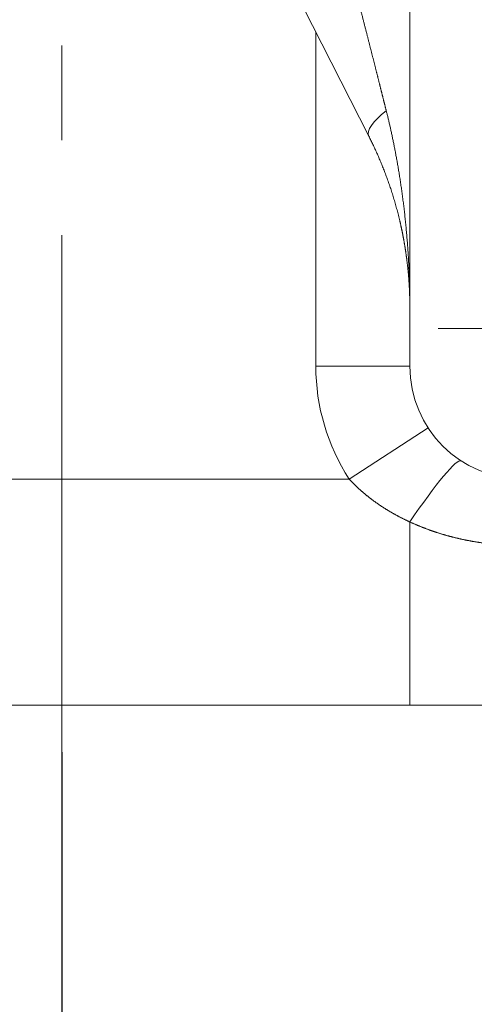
# Model space of a CAD drawing. Header units: millimetres. Extents: x 51337 to 61814, y -21781 to -12277.
# Tile 273 of 378: x 60743 to 60767, y -21288 to -21236. Entities that reach past the tile are written whole.
import ezdxf

# ---------------------------------------------------------------- set-up
doc = ezdxf.new("R2010")
doc.units = ezdxf.units.MM
doc.header["$LTSCALE"] = 0.3175
doc.linetypes.add('CENTER2', pattern=[28.575, 19.05, -3.175, 3.175, -3.175])
for name, color, linetype, lineweight in [('1轮廓实线层', 7, 'Continuous', 18), ('3中心线层', 1, 'CENTER2', 13), ('7标注层', 4, 'Continuous', 13)]:
    doc.layers.add(name, color=color, linetype=linetype, lineweight=lineweight)
doc.styles.add('PC_TEXTSTYLE', font='ISOCP.SHX', dxfattribs={"width": 0.707, "bigfont": 'GBCBIG.SHX'})
doc.dimstyles.new('GB_LINEAR', dxfattribs={"dimtxt": 3.5, "dimasz": 3.5, "dimexe": 1, "dimexo": 0, "dimgap": 1.5, "dimtad": 1, "dimdsep": 46, "dimtxsty": 'PC_TEXTSTYLE', "dimcen": 0, "dimclrd": 256, "dimclrt": 3, "dimadec": 0, "dimazin": 2, "dimtp": 0.1, "dimtm": 0.1, "dimtfac": 0.71, "dimtdec": 3, "dimtmove": 0, "dimatfit": 3, "dimfxl": 1, "dimtfill": 1, "dimarcsym": 0})

# ---------------------------------------------------------------- blocks, each defined once
blk = doc.blocks.new('_Oblique')
at = {"color": 0, "lineweight": -2}
blk.add_line((-0.5, -0.5), (0.5, 0.5), dxfattribs=at)
blk = doc.blocks.new('*D62')
at = {"layer": '7标注层', "color": 0, "lineweight": -2, "transparency": 16777216}
for p, q in [((60771.016, -21258.388), (60771.016, -21323.388)), ((60745.016, -21274.888), (60745.016, -21323.388))]:
    blk.add_line(p, q, dxfattribs=at)
at = {"layer": '7标注层', "lineweight": -2, "transparency": 16777216}
blk.add_line((60771.016, -21319.888), (60745.016, -21319.888), dxfattribs=at)
at = {"layer": 'Defpoints', "color": 0, "lineweight": 18, "transparency": 16777216}
for p in [(60771.016, -21258.388), (60745.016, -21274.888), (60745.016, -21319.888)]:
    blk.add_point(p, dxfattribs=at)
at = {"layer": '7标注层', "lineweight": -2, "transparency": 16777216, "xscale": 12.25, "yscale": 12.25, "zscale": 12.25, "rotation": 180}
blk.add_blockref('_Oblique', (60745.016, -21319.888), dxfattribs=at)
at = {"layer": '7标注层', "lineweight": -2, "transparency": 16777216, "xscale": 12.25, "yscale": 12.25, "zscale": 12.25}
blk.add_blockref('_Oblique', (60771.016, -21319.888), dxfattribs=at)
at = {"layer": '7标注层', "color": 3, "transparency": 16777216, "insert": (60758.016, -21308.513), "char_height": 12.25, "attachment_point": 5, "style": 'PC_TEXTSTYLE', "bg_fill": 3, "box_fill_scale": 1.1, "bg_fill_color": 257, "bg_fill_transparency": 0}
blk.add_mtext('26', dxfattribs=at)
blk = doc.blocks.new('*D63')
at = {"layer": '7标注层', "color": 0, "lineweight": -2, "transparency": 16777216}
for p, q in [((60771.016, -21258.388), (60771.016, -21323.388)), ((60784.016, -21258.388), (60784.016, -21323.388))]:
    blk.add_line(p, q, dxfattribs=at)
at = {"layer": '7标注层', "lineweight": -2, "transparency": 16777216}
for p, q in [((60771.016, -21319.888), (60784.016, -21319.888)), ((60784.016, -21319.888), (60814.561, -21319.888))]:
    blk.add_line(p, q, dxfattribs=at)
at = {"layer": 'Defpoints', "color": 0, "lineweight": 18, "transparency": 16777216}
for p in [(60771.016, -21258.388), (60784.016, -21258.388), (60784.016, -21319.888)]:
    blk.add_point(p, dxfattribs=at)
at = {"layer": '7标注层', "lineweight": -2, "transparency": 16777216, "xscale": 12.25, "yscale": 12.25, "zscale": 12.25, "rotation": 180}
blk.add_blockref('_Oblique', (60771.016, -21319.888), dxfattribs=at)
at = {"layer": '7标注层', "lineweight": -2, "transparency": 16777216, "xscale": 12.25, "yscale": 12.25, "zscale": 12.25}
blk.add_blockref('_Oblique', (60784.016, -21319.888), dxfattribs=at)
at = {"layer": '7标注层', "color": 3, "transparency": 16777216, "insert": (60805.413, -21308.513), "char_height": 12.25, "attachment_point": 5, "style": 'PC_TEXTSTYLE', "bg_fill": 3, "box_fill_scale": 1.1, "bg_fill_color": 257, "bg_fill_transparency": 0}
blk.add_mtext('13', dxfattribs=at)

msp = doc.modelspace()

# ---------------------------------------------------------------- linework, layer by layer
at = {"layer": '1轮廓实线层'}
for p, q in [((60763.51597, -21205.38829), (60763.51597, -21254.38829)), ((60761.3361, -21242.17566), (60757.84295, -21235.31997)), ((60758.51597, -21254.38829), (60758.51597, -21236.63986)), ((60763.51597, -21254.38829), (60758.51597, -21254.38829)), ((60764.48713, -21257.66102), (60760.29643, -21260.38829)), ((60740.51597, -21260.38829), (60760.29643, -21260.38829)), ((60763.51597, -21272.38829), (60763.51597, -21262.66091)), ((60763.51597, -21272.38829), (60740.51597, -21272.38829)), ((60740.51597, -21272.38829), (60763.51597, -21272.38829)), ((60787.21638, -21272.38829), (60763.51597, -21272.38829))]:
    msp.add_line(p, q, dxfattribs=at)
for radius, end in [(11, 213.055731), (6, 270)]:
    msp.add_arc((60769.51597, -21254.38829), radius, 180, end, dxfattribs=at)
for centre, major_axis, ratio, start_param, end_param in [((60764.00912, -21240.81369), (-2.67302, -1.36197), 0.30915773, 5.25776147, 6.28318531), ((60763.51597, -21263.60784), (-2.72727, -4.1907), 0.10462737, 3.14159265, 4.55298356)]:
    msp.add_ellipse(centre, major_axis=major_axis, ratio=ratio, start_param=start_param, end_param=end_param, dxfattribs=at)
for points, knots in [([(60760.51597, -21233.958), (60760.52453, -21233.99155), (60760.54158, -21234.05846), (60760.5671, -21234.1585), (60760.59249, -21234.25793), (60760.61774, -21234.35675), (60760.64286, -21234.45495), (60760.66783, -21234.55253), (60760.69266, -21234.6495), (60760.71735, -21234.74585), (60760.7419, -21234.84159), (60760.7663, -21234.93671), (60760.79055, -21235.03122), (60760.81465, -21235.12511), (60760.8386, -21235.21838), (60760.86241, -21235.31104), (60760.88605, -21235.40308), (60760.90955, -21235.49451), (60760.93289, -21235.58532), (60760.95608, -21235.67551), (60760.9791, -21235.76509), (60761.00197, -21235.85405), (60761.02469, -21235.9424), (60761.04724, -21236.03013), (60761.06963, -21236.11725), (60761.09187, -21236.20375), (60761.11394, -21236.28963), (60761.13585, -21236.3749), (60761.15759, -21236.45955), (60761.17917, -21236.54359), (60761.20059, -21236.62701), (60761.22185, -21236.70982), (60761.24294, -21236.79201), (60761.26386, -21236.87358), (60761.28462, -21236.95454), (60761.30521, -21237.03488), (60761.32564, -21237.11461), (60761.3459, -21237.19372), (60761.36599, -21237.27221), (60761.38592, -21237.35009), (60761.40567, -21237.42736), (60761.42526, -21237.504), (60761.44469, -21237.58004), (60761.46394, -21237.65545), (60761.48303, -21237.73025), (60761.50195, -21237.80444), (60761.52071, -21237.87801), (60761.53929, -21237.95096), (60761.55771, -21238.0233), (60761.57596, -21238.09502), (60761.59404, -21238.16612), (60761.61196, -21238.23661), (60761.62971, -21238.30649), (60761.64729, -21238.37575), (60761.66471, -21238.44439), (60761.68196, -21238.51241), (60761.69904, -21238.57983), (60761.71596, -21238.64662), (60761.73271, -21238.7128), (60761.7493, -21238.77836), (60761.76572, -21238.84331), (60761.78198, -21238.90764), (60761.79807, -21238.97136), (60761.814, -21239.03446), (60761.82977, -21239.09695), (60761.84538, -21239.15881), (60761.86082, -21239.22007), (60761.8761, -21239.2807), (60761.89123, -21239.34073), (60761.90619, -21239.40013), (60761.92099, -21239.45892), (60761.93563, -21239.5171), (60761.95011, -21239.57466), (60761.96443, -21239.6316), (60761.9786, -21239.68792), (60761.99261, -21239.74364), (60762.00646, -21239.79873), (60762.02016, -21239.85321), (60762.03371, -21239.90708), (60762.04709, -21239.96032), (60762.06033, -21240.01296), (60762.07341, -21240.06497), (60762.08634, -21240.11637), (60762.09912, -21240.16716), (60762.11174, -21240.21733), (60762.12422, -21240.26688), (60762.13655, -21240.31582), (60762.14872, -21240.36414), (60762.16075, -21240.41185), (60762.17264, -21240.45894), (60762.18437, -21240.50541), (60762.19597, -21240.55127), (60762.20741, -21240.59651), (60762.21871, -21240.64114), (60762.22987, -21240.68515), (60762.24089, -21240.72855), (60762.25176, -21240.77133), (60762.25897, -21240.79964), (60762.26255, -21240.81369)], [0, 0, 0, 0, 0.01462023, 0.02915192, 0.04359506, 0.05794966, 0.07221572, 0.08639324, 0.10048222, 0.11448265, 0.12839456, 0.14221792, 0.15595275, 0.16959904, 0.1831568, 0.19662603, 0.21000672, 0.22329889, 0.23650252, 0.24961762, 0.2626442, 0.27558225, 0.28843178, 0.30119278, 0.31386527, 0.32644922, 0.33894466, 0.35135158, 0.36366999, 0.37589988, 0.38804125, 0.40009411, 0.41205846, 0.4239343, 0.43572163, 0.44742045, 0.45903077, 0.47055259, 0.4819859, 0.49333071, 0.50458703, 0.51575485, 0.52683417, 0.537825, 0.54872735, 0.5595412, 0.57026656, 0.58090345, 0.59145184, 0.60191176, 0.6122832, 0.62256617, 0.63276066, 0.64286668, 0.65288424, 0.66281333, 0.67265395, 0.68240612, 0.69206983, 0.70164508, 0.71113188, 0.72053024, 0.72984015, 0.73906162, 0.74819464, 0.75723924, 0.7661954, 0.77506313, 0.78384244, 0.79253333, 0.8011358, 0.80964986, 0.81807552, 0.82641276, 0.83466161, 0.84282207, 0.85089413, 0.85887781, 0.86677311, 0.87458004, 0.88229859, 0.88992878, 0.89747062, 0.90492411, 0.91228924, 0.91956605, 0.92675451, 0.93385466, 0.94086649, 0.94779, 0.95462522, 0.96137214, 0.96803078, 0.97460114, 0.98108323, 0.98747706, 0.99378265, 1, 1, 1, 1]), ([(60762.26255, -21240.81369), (60762.26968, -21240.84177), (60762.28406, -21240.89842), (60762.3055, -21240.98417), (60762.32706, -21241.07139), (60762.34873, -21241.16011), (60762.37049, -21241.25031), (60762.39234, -21241.342), (60762.41427, -21241.43517), (60762.43628, -21241.52983), (60762.45835, -21241.62597), (60762.48048, -21241.7236), (60762.50267, -21241.82271), (60762.52489, -21241.92331), (60762.54715, -21242.0254), (60762.56943, -21242.12897), (60762.59173, -21242.23402), (60762.61403, -21242.34056), (60762.63634, -21242.44859), (60762.65863, -21242.5581), (60762.6809, -21242.6691), (60762.70314, -21242.78159), (60762.72534, -21242.89556), (60762.74749, -21243.01101), (60762.76958, -21243.12795), (60762.7916, -21243.24638), (60762.81353, -21243.36629), (60762.83537, -21243.48769), (60762.85711, -21243.61057), (60762.87873, -21243.73494), (60762.90023, -21243.86079), (60762.92158, -21243.98813), (60762.94278, -21244.11696), (60762.96383, -21244.24727), (60762.98469, -21244.37906), (60763.00537, -21244.51235), (60763.02585, -21244.64711), (60763.04611, -21244.78337), (60763.06615, -21244.9211), (60763.08595, -21245.06033), (60763.10549, -21245.20104), (60763.12477, -21245.34323), (60763.14377, -21245.48691), (60763.16248, -21245.63208), (60763.18088, -21245.77873), (60763.19895, -21245.92687), (60763.21669, -21246.07649), (60763.23408, -21246.2276), (60763.2511, -21246.38019), (60763.26775, -21246.53427), (60763.28399, -21246.68984), (60763.29983, -21246.84689), (60763.31524, -21247.00542), (60763.3302, -21247.16545), (60763.34472, -21247.32695), (60763.35876, -21247.48995), (60763.37231, -21247.65442), (60763.38535, -21247.82039), (60763.39788, -21247.98784), (60763.40987, -21248.15677), (60763.42131, -21248.32719), (60763.43219, -21248.4991), (60763.44248, -21248.67249), (60763.45216, -21248.84737), (60763.46124, -21249.02373), (60763.46968, -21249.20158), (60763.47747, -21249.38091), (60763.48459, -21249.56173), (60763.49104, -21249.74404), (60763.49678, -21249.92783), (60763.50182, -21250.1131), (60763.50612, -21250.29987), (60763.50967, -21250.48811), (60763.51247, -21250.67785), (60763.51447, -21250.86906), (60763.51574, -21251.06177), (60763.5159, -21251.19074), (60763.51597, -21251.25547)], [0, 0, 0, 0, 0.0081553, 0.01645029, 0.02488497, 0.03345938, 0.04217353, 0.05102744, 0.06002112, 0.06915459, 0.07842787, 0.08784096, 0.09739389, 0.10708667, 0.11691931, 0.12689181, 0.13700421, 0.14725649, 0.15764868, 0.16818079, 0.17885282, 0.18966479, 0.2006167, 0.21170856, 0.22294038, 0.23431218, 0.24582395, 0.2574757, 0.26926745, 0.2811992, 0.29327095, 0.30548271, 0.3178345, 0.3303263, 0.34295814, 0.35573002, 0.36864193, 0.3816939, 0.39488591, 0.40821799, 0.42169013, 0.43530233, 0.4490546, 0.46294696, 0.47697939, 0.4911519, 0.50546451, 0.51991721, 0.53451, 0.54924289, 0.56411589, 0.579129, 0.59428221, 0.60957554, 0.62500899, 0.64058255, 0.65629624, 0.67215006, 0.688144, 0.70427808, 0.72055229, 0.73696664, 0.75352113, 0.77021576, 0.78705054, 0.80402547, 0.82114054, 0.83839577, 0.85579115, 0.87332668, 0.89100238, 0.90881824, 0.92677426, 0.94487044, 0.96310679, 0.98148331, 1, 1, 1, 1]), ([(60763.51597, -21251.25547), (60763.51595, -21251.23131), (60763.5159, -21251.18312), (60763.51549, -21251.11106), (60763.51485, -21251.03943), (60763.51395, -21250.96823), (60763.51281, -21250.89747), (60763.51143, -21250.82714), (60763.50981, -21250.75724), (60763.50796, -21250.68779), (60763.50588, -21250.61876), (60763.50357, -21250.55018), (60763.50105, -21250.48203), (60763.49832, -21250.41433), (60763.49537, -21250.34706), (60763.49222, -21250.28023), (60763.48887, -21250.21384), (60763.48532, -21250.1479), (60763.48158, -21250.08239), (60763.47765, -21250.01733), (60763.47353, -21249.95271), (60763.46924, -21249.88853), (60763.46477, -21249.82479), (60763.46013, -21249.7615), (60763.45532, -21249.69865), (60763.45035, -21249.63625), (60763.44522, -21249.57429), (60763.43994, -21249.51277), (60763.4345, -21249.45171), (60763.42892, -21249.39108), (60763.42319, -21249.3309), (60763.41732, -21249.27117), (60763.41132, -21249.21188), (60763.40519, -21249.15304), (60763.39893, -21249.09464), (60763.39255, -21249.03669), (60763.38604, -21248.97919), (60763.37942, -21248.92213), (60763.37269, -21248.86552), (60763.36585, -21248.80936), (60763.3589, -21248.75364), (60763.35186, -21248.69837), (60763.34471, -21248.64354), (60763.33747, -21248.58916), (60763.33014, -21248.53523), (60763.32273, -21248.48174), (60763.31522, -21248.4287), (60763.30764, -21248.3761), (60763.29999, -21248.32395), (60763.29226, -21248.27225), (60763.28445, -21248.22099), (60763.27659, -21248.17018), (60763.26866, -21248.11981), (60763.26067, -21248.06989), (60763.25262, -21248.02041), (60763.24452, -21247.97137), (60763.23637, -21247.92279), (60763.22817, -21247.87464), (60763.21993, -21247.82694), (60763.21165, -21247.77968), (60763.20333, -21247.73287), (60763.19498, -21247.6865), (60763.18659, -21247.64057), (60763.17818, -21247.59508), (60763.16974, -21247.55004), (60763.16128, -21247.50544), (60763.1528, -21247.46128), (60763.1443, -21247.41756), (60763.13579, -21247.37428), (60763.12726, -21247.33145), (60763.11873, -21247.28905), (60763.1102, -21247.24709), (60763.10166, -21247.20557), (60763.09312, -21247.1645), (60763.08458, -21247.12386), (60763.07605, -21247.08366), (60763.06753, -21247.04389), (60763.05901, -21247.00457), (60763.05051, -21246.96568), (60763.04203, -21246.92723), (60763.03356, -21246.88922), (60763.02512, -21246.85164), (60763.0167, -21246.8145), (60763.0083, -21246.77779), (60762.99993, -21246.74152), (60762.9916, -21246.70568), (60762.97431, -21246.63201), (60762.94766, -21246.52077), (60762.91087, -21246.37226), (60762.8732, -21246.225), (60762.83466, -21246.07899), (60762.79529, -21245.93424), (60762.7551, -21245.79074), (60762.71413, -21245.6485), (60762.67239, -21245.50751), (60762.6299, -21245.36779), (60762.5867, -21245.22933), (60762.5428, -21245.09213), (60762.49823, -21244.95619), (60762.453, -21244.82152), (60762.40715, -21244.68811), (60762.36068, -21244.55596), (60762.31364, -21244.42508), (60762.26603, -21244.29546), (60762.21788, -21244.1671), (60762.16921, -21244.04), (60762.12004, -21243.91415), (60762.07039, -21243.78957), (60762.02028, -21243.66624), (60761.96974, -21243.54416), (60761.91878, -21243.42334), (60761.86743, -21243.30376), (60761.8157, -21243.18543), (60761.76361, -21243.06834), (60761.71119, -21242.9525), (60761.65845, -21242.83788), (60761.60542, -21242.72451), (60761.5521, -21242.61236), (60761.49852, -21242.50144), (60761.44469, -21242.39175), (60761.3907, -21242.28326), (60761.35424, -21242.21141), (60761.3361, -21242.17566)], [0, 0, 0, 0, 0.00791184, 0.01577574, 0.02359168, 0.03135968, 0.03907973, 0.04675183, 0.05437599, 0.0619522, 0.06948046, 0.07696078, 0.08439315, 0.09177758, 0.09911407, 0.10640261, 0.11364321, 0.12083586, 0.12798058, 0.13507735, 0.14212618, 0.14912707, 0.15608002, 0.16298503, 0.1698421, 0.17665123, 0.18341243, 0.19012568, 0.19679101, 0.20340839, 0.20997784, 0.21649935, 0.22297294, 0.22939858, 0.2357763, 0.24210608, 0.24838793, 0.25462185, 0.26080784, 0.26694591, 0.27303604, 0.27907825, 0.28507253, 0.29101888, 0.29691731, 0.30276782, 0.3085704, 0.31432506, 0.3200318, 0.32569062, 0.33130152, 0.33686451, 0.34237957, 0.34784672, 0.35326596, 0.35863728, 0.36396069, 0.36923619, 0.37446378, 0.37964345, 0.38477523, 0.38985909, 0.39489506, 0.39988312, 0.40482327, 0.40971553, 0.41455989, 0.41935635, 0.42410492, 0.42880559, 0.43345837, 0.43806327, 0.44262027, 0.44712939, 0.45159062, 0.45600397, 0.46036945, 0.46468704, 0.46895676, 0.47317861, 0.47735258, 0.48147869, 0.48555693, 0.48958732, 0.49356984, 0.4975045, 0.50139131, 0.51783374, 0.53414511, 0.55032556, 0.56637522, 0.58229424, 0.59808277, 0.61374095, 0.62926893, 0.64466688, 0.65993496, 0.67507332, 0.69008215, 0.70496161, 0.71971188, 0.73433315, 0.7488256, 0.76318943, 0.77742484, 0.79153203, 0.8055112, 0.81936259, 0.8330864, 0.84668287, 0.86015222, 0.87349471, 0.88671057, 0.89980006, 0.91276345, 0.92560101, 0.93831301, 0.95089974, 0.96336149, 0.97569858, 0.98791131, 1, 1, 1, 1]), ([(60763.51597, -21262.66091), (60763.49863, -21262.65292), (60763.46399, -21262.63695), (60763.41224, -21262.61274), (60763.36073, -21262.58838), (60763.30946, -21262.56384), (60763.25844, -21262.53913), (60763.20766, -21262.51426), (60763.15713, -21262.48921), (60763.10685, -21262.46399), (60763.05681, -21262.43861), (60763.00701, -21262.41305), (60762.95746, -21262.38733), (60762.90815, -21262.36143), (60762.85909, -21262.33537), (60762.81028, -21262.30913), (60762.76171, -21262.28273), (60762.71339, -21262.25615), (60762.66531, -21262.22941), (60762.61748, -21262.20249), (60762.56989, -21262.17541), (60762.52254, -21262.14815), (60762.47545, -21262.12073), (60762.42859, -21262.09313), (60762.38199, -21262.06537), (60762.33563, -21262.03743), (60762.28951, -21262.00932), (60762.24364, -21261.98104), (60762.19801, -21261.9526), (60762.15263, -21261.92398), (60762.1075, -21261.89519), (60762.06261, -21261.86623), (60762.01796, -21261.83711), (60761.97356, -21261.80781), (60761.92941, -21261.77834), (60761.8855, -21261.7487), (60761.84183, -21261.71889), (60761.79841, -21261.68891), (60761.75524, -21261.65876), (60761.71231, -21261.62844), (60761.66963, -21261.59796), (60761.62719, -21261.5673), (60761.585, -21261.53647), (60761.54305, -21261.50547), (60761.50135, -21261.47431), (60761.4599, -21261.44297), (60761.41869, -21261.41146), (60761.37772, -21261.37979), (60761.337, -21261.34794), (60761.29652, -21261.31593), (60761.25629, -21261.28375), (60761.21631, -21261.2514), (60761.17657, -21261.21888), (60761.13708, -21261.18619), (60761.09783, -21261.15334), (60761.05882, -21261.12031), (60761.02006, -21261.08712), (60760.98155, -21261.05376), (60760.94328, -21261.02023), (60760.90526, -21260.98654), (60760.86748, -21260.95268), (60760.82995, -21260.91865), (60760.79266, -21260.88445), (60760.75562, -21260.85009), (60760.71883, -21260.81556), (60760.68228, -21260.78087), (60760.64597, -21260.74601), (60760.60991, -21260.71098), (60760.5741, -21260.67579), (60760.53853, -21260.64043), (60760.5032, -21260.60491), (60760.46812, -21260.56923), (60760.43329, -21260.53338), (60760.3987, -21260.49736), (60760.36436, -21260.46118), (60760.33025, -21260.42485), (60760.3077, -21260.40048), (60760.29643, -21260.38829)], [0, 0, 0, 0, 0.01446199, 0.02888569, 0.04327138, 0.05761936, 0.07192989, 0.08620328, 0.10043979, 0.11463974, 0.1288034, 0.14293108, 0.15702307, 0.17107966, 0.18510117, 0.1990879, 0.21304015, 0.22695823, 0.24084246, 0.25469314, 0.26851059, 0.28229513, 0.29604708, 0.30976676, 0.32345449, 0.33711061, 0.35073544, 0.36432932, 0.37789257, 0.39142554, 0.40492855, 0.41840196, 0.4318461, 0.44526133, 0.45864797, 0.4720064, 0.48533695, 0.49863999, 0.51191586, 0.52516493, 0.53838756, 0.5515841, 0.56475493, 0.57790041, 0.59102091, 0.6041168, 0.61718846, 0.63023625, 0.64326056, 0.65626177, 0.66924026, 0.6821964, 0.6951306, 0.70804323, 0.72093468, 0.73380535, 0.74665562, 0.7594859, 0.77229658, 0.78508805, 0.79786073, 0.81061501, 0.82335129, 0.83606998, 0.8487715, 0.86145624, 0.87412462, 0.88677705, 0.89941395, 0.91203572, 0.9246428, 0.93723558, 0.94981451, 0.96237999, 0.97493245, 0.98747231, 1, 1, 1, 1]), ([(60769.51597, -21263.91771), (60769.49586, -21263.91769), (60769.45567, -21263.91764), (60769.39541, -21263.91731), (60769.33524, -21263.91677), (60769.27515, -21263.91601), (60769.21514, -21263.91504), (60769.15521, -21263.91385), (60769.09535, -21263.91244), (60769.03558, -21263.91082), (60768.97589, -21263.90898), (60768.91628, -21263.90692), (60768.85675, -21263.90465), (60768.7973, -21263.90216), (60768.73793, -21263.89946), (60768.67864, -21263.89653), (60768.61944, -21263.89339), (60768.56031, -21263.89004), (60768.50126, -21263.88646), (60768.44229, -21263.88268), (60768.3834, -21263.87867), (60768.3246, -21263.87444), (60768.26587, -21263.87), (60768.20722, -21263.86535), (60768.14866, -21263.86047), (60768.09017, -21263.85538), (60768.03177, -21263.85007), (60767.97344, -21263.84454), (60767.9152, -21263.83879), (60767.85703, -21263.83283), (60767.79895, -21263.82665), (60767.74095, -21263.82025), (60767.68302, -21263.81363), (60767.62518, -21263.8068), (60767.56742, -21263.79975), (60767.50974, -21263.79247), (60767.45213, -21263.78498), (60767.39461, -21263.77727), (60767.33717, -21263.76935), (60767.27981, -21263.7612), (60767.22253, -21263.75284), (60767.16533, -21263.74425), (60767.10821, -21263.73545), (60767.05117, -21263.72642), (60766.99421, -21263.71718), (60766.93733, -21263.70772), (60766.88054, -21263.69804), (60766.82382, -21263.68813), (60766.76718, -21263.67801), (60766.71062, -21263.66767), (60766.65415, -21263.65711), (60766.59775, -21263.64632), (60766.54143, -21263.63532), (60766.4852, -21263.62409), (60766.42904, -21263.61264), (60766.37297, -21263.60098), (60766.31697, -21263.58909), (60766.26106, -21263.57698), (60766.20522, -21263.56464), (60766.14947, -21263.55209), (60766.09379, -21263.53931), (60766.0382, -21263.52631), (60765.98269, -21263.51309), (60765.92726, -21263.49964), (60765.8719, -21263.48598), (60765.81663, -21263.47209), (60765.76144, -21263.45797), (60765.70633, -21263.44364), (60765.6513, -21263.42907), (60765.59635, -21263.41429), (60765.54148, -21263.39928), (60765.48669, -21263.38405), (60765.43198, -21263.36859), (60765.37735, -21263.35291), (60765.3228, -21263.337), (60765.26833, -21263.32087), (60765.21394, -21263.30451), (60765.15964, -21263.28793), (60765.10541, -21263.27112), (60765.05126, -21263.25408), (60764.9972, -21263.23682), (60764.94321, -21263.21934), (60764.8893, -21263.20162), (60764.83548, -21263.18368), (60764.78173, -21263.16552), (60764.72807, -21263.14712), (60764.67448, -21263.1285), (60764.62098, -21263.10965), (60764.56756, -21263.09058), (60764.51421, -21263.07127), (60764.46095, -21263.05174), (60764.40777, -21263.03198), (60764.35466, -21263.01199), (60764.30164, -21262.99178), (60764.2487, -21262.97133), (60764.19584, -21262.95065), (60764.14306, -21262.92975), (60764.09036, -21262.90862), (60764.03774, -21262.88725), (60763.9852, -21262.86566), (60763.93274, -21262.84384), (60763.88036, -21262.82178), (60763.82806, -21262.7995), (60763.77584, -21262.77698), (60763.7237, -21262.75424), (60763.67164, -21262.73126), (60763.61967, -21262.70805), (60763.56776, -21262.68463), (60763.53324, -21262.66882), (60763.51597, -21262.66091)], [0, 0, 0, 0, 0.0097492, 0.01948556, 0.0292092, 0.03892028, 0.04861893, 0.05830529, 0.0679795, 0.0776417, 0.08729203, 0.09693064, 0.10655766, 0.11617324, 0.12577752, 0.13537065, 0.14495277, 0.15452402, 0.16408455, 0.17363451, 0.18317404, 0.19270329, 0.2022224, 0.21173153, 0.22123082, 0.23072041, 0.24020047, 0.24967114, 0.25913257, 0.2685849, 0.27802829, 0.2874629, 0.29688887, 0.30630635, 0.3157155, 0.32511647, 0.33450941, 0.34389449, 0.35327184, 0.36264163, 0.372004, 0.38135913, 0.39070715, 0.40004824, 0.40938253, 0.4187102, 0.42803139, 0.43734627, 0.44665499, 0.4559577, 0.46525458, 0.47454577, 0.48383144, 0.49311175, 0.50238684, 0.51165689, 0.52092205, 0.53018249, 0.53943836, 0.54868982, 0.55793704, 0.56718018, 0.57641939, 0.58565484, 0.5948867, 0.60411511, 0.61334025, 0.62256228, 0.63178135, 0.64099764, 0.6502113, 0.6594225, 0.6686314, 0.67783816, 0.68704295, 0.69624593, 0.70544727, 0.71464711, 0.72384564, 0.73304302, 0.7422394, 0.75143495, 0.76062984, 0.76982423, 0.77901828, 0.78821215, 0.79740602, 0.80660004, 0.81579438, 0.82498921, 0.83418467, 0.84338095, 0.85257821, 0.8617766, 0.87097629, 0.88017744, 0.88938023, 0.8985848, 0.90779133, 0.91699998, 0.92621091, 0.93542428, 0.94464027, 0.95385902, 0.9630807, 0.97230548, 0.98153351, 0.99076497, 1, 1, 1, 1])]:
    msp.add_open_spline(points, degree=3, knots=knots, dxfattribs=at)
at = {"layer": '3中心线层', "ltscale": 5}
msp.add_line((60745.01597, -20929.88829), (60745.01597, -21274.88829), dxfattribs=at)
at = {"layer": '3中心线层'}
msp.add_line((60765.01597, -21252.38829), (60777.01597, -21252.38829), dxfattribs=at)

# ---------------------------------------------------------------- next in the draw order: dimensions: what is measured, and where the dimension line sits
at = {"layer": '7标注层'}
dim = msp.add_linear_dim(base=(60745.01597, -21319.88829), p1=(60771.01597, -21258.38829), p2=(60745.01597, -21274.88829), dimstyle='GB_LINEAR', override={"dimscale": 3.5, "dimgap": 1.5, "dimtad": 1, "dimjust": 0, "dimdec": 2, "dimlfac": 1, "dimpost": '<>', "dimblk1": 'Oblique', "dimblk2": 'Oblique', "dimsah": 1, "dimse1": 0, "dimse2": 0, "dimsd1": 0, "dimsd2": 0, "dimtofl": 1, "dimtfill": 1, "dimtfillclr": 0}, dxfattribs=at)
dim.commit()
dim.dimension.update_dxf_attribs({"geometry": '*D62', "text_midpoint": (60758.01597, -21308.51329)})

# ---------------------------------------------------------------- next in the draw order: dimensions: what is measured, and where the dimension line sits
dim = msp.add_linear_dim(base=(60784.01597, -21319.88829), p1=(60771.01597, -21258.38829), p2=(60784.01597, -21258.38829), dimstyle='GB_LINEAR', override={"dimscale": 3.5, "dimpost": '<>', "dimblk1": 'Oblique', "dimblk2": 'Oblique', "dimsah": 1, "dimtfill": 1, "dimtfillclr": 0}, dxfattribs=at)
dim.commit()
dim.dimension.update_dxf_attribs({"geometry": '*D63', "text_midpoint": (60805.41331, -21308.51329)})

doc.saveas('drawing.dxf')
